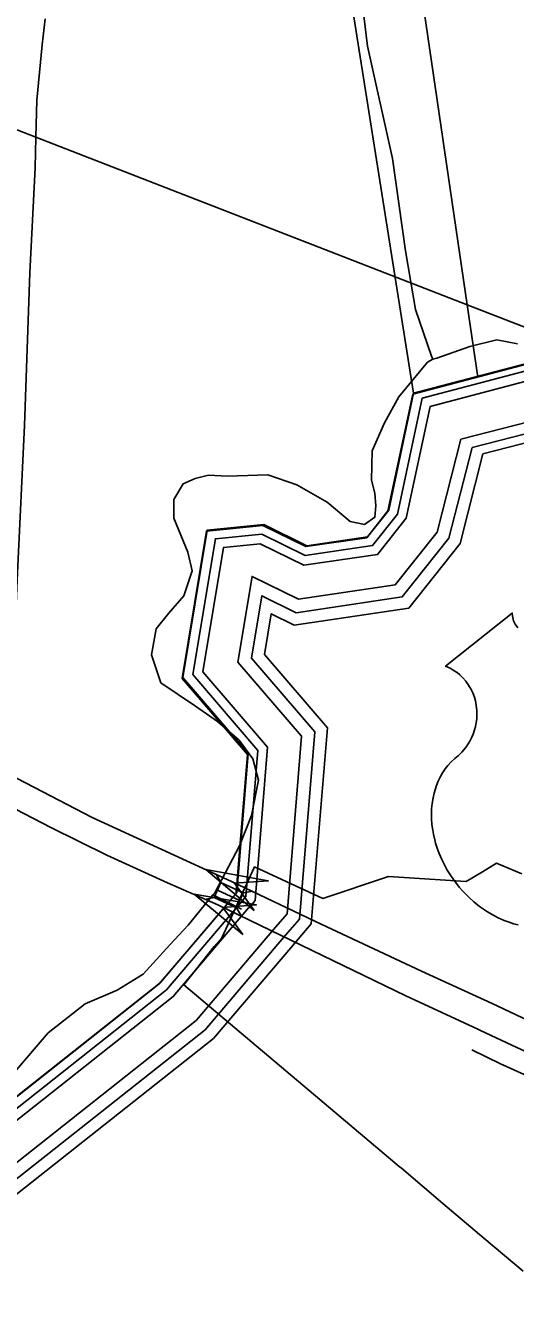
# Model space of a CAD drawing. Extents: x 2260773 to 2342389, y 552869 to 618546.
# Drawn here: x 2291288 to 2292234, y 602249 to 604702 of the extents above; entities that cross this region are included whole.
import ezdxf

# ---------------------------------------------------------------- set-up
doc = ezdxf.new("R2010")
doc.units = 0
for name, color, linetype in [('Exist Boundary Political City Limit New', 7, 'Continuous'), ('Exist Boundary Political Urban Extension UEB', 7, 'Continuous'), ('Exist Hydrographic Buffer Line', 7, 'Continuous'), ('Exist Hydrographic Misc Water Feature', 7, 'Continuous'), ('Exist Hydrographic River Shore', 7, 'Continuous'), ('Exist Road Primary Interstate Structure Standard Bridge CELL', 7, 'Continuous'), ('Exist Road Primary US Divided Attributed', 7, 'Continuous'), ('Exist Road Primary US Service Attributed', 7, 'Continuous'), ('Exist Road Primary US Shield CELL', 7, 'Continuous'), ('Exist Road Secondary Structure Standard Bridge Attributed CELL', 7, 'Continuous'), ('Exist Road Secondary Type 51 Attributed', 7, 'Continuous'), ('Exist Utilities Electrical Transmission Line', 7, 'Continuous'), ('Map Preparation Boundary City Limit Buffer Line', 7, 'Continuous')]:
    doc.layers.add(name, color=color, linetype=linetype)

msp = doc.modelspace()

# ---------------------------------------------------------------- linework, layer by layer
at = {"layer": 'Exist Boundary Political City Limit New'}
msp.add_lwpolyline([(2292248, 602297.8), (2292172.5, 602361.8), (2292093.5, 602428.6), (2292013.2, 602496.6), (2292009.2, 602500), (2291855.8, 602629.2), (2291593.5, 602850.1), (2291652, 602924.2), (2291666.8, 602941.2), (2291730, 603078), (2291862, 603017.1), (2291988.5, 603059.2), (2292138.5, 603049.9), (2292169.5, 603068.6), (2292196.5, 603084.8), (2292245.8, 603064.2)], dxfattribs=at)
at = {"layer": 'Exist Boundary Political Urban Extension UEB'}
for p, q in [((2292160.6, 604022.9), (2292140.2, 604162.2)), ((2291696.5, 603052.3), (2291701.7, 603115.3)), ((2291694.5, 603028.2), (2291696.5, 603052.3)), ((2291641.1, 602963.6), (2291680.5, 603010))]:
    msp.add_line(p, q, dxfattribs=at)
for points in [[(2292140.2, 604162.2), (2291941.6, 605519.1), (2291586.6, 605510.6)], [(2291701.7, 603115.3), (2291716.3, 603294.7), (2291590.2, 603441.6), (2291637.4, 603725.9), (2291746.3, 603736.8), (2291829.3, 603695.8), (2291946.4, 603713.1), (2291987.4, 603764.7), (2292035.4, 603990), (2292362, 604075.9)], [(2291680.5, 603010), (2291689.5, 603020.6), (2291694.4, 603026.3), (2291694.5, 603028.2)], [(2289231.4, 602085.1), (2289311.3, 602280.9), (2289468.3, 602405.6), (2289625.2, 602484.5), (2289909.2, 602436.1), (2290254.3, 602065), (2290403.4, 602081.7), (2290453.2, 602123.3), (2290452.4, 602192.2), (2290318.3, 602332.6), (2290334.3, 602407.8), (2290375.3, 602433.1), (2291182.4, 602564.4), (2291546.3, 602852.1), (2291641.1, 602963.6)]]:
    msp.add_lwpolyline(points, dxfattribs=at)
at = {"layer": 'Exist Hydrographic Buffer Line'}
for points in [[(2292053.6, 603982.4), (2292424.9, 604080.1), (2292547.8, 604175.3), (2292630.8, 604182.6), (2292679.4, 604154.6), (2292673.5, 603908.2), (2292731.9, 603841.7), (2292826.9, 603861.9), (2293070.5, 604067.5), (2293176.6, 604267.3), (2293550.4, 604465.6), (2293659.3, 604451.2), (2293691.9, 604424.4), (2293662.8, 604141.4), (2293622.5, 603996.7), (2293641, 603794), (2293738.2, 603637.7), (2293920.9, 603579.5), (2294311.4, 603591.2), (2294405.3, 603552.4), (2294540.4, 603362.5), (2294613.6, 603335.9), (2294979.9, 603338.7)], [(2292068.7, 603966.4), (2292433.7, 604062.4), (2292555.2, 604156.5), (2292626.4, 604162.7), (2292659.8, 604143.6), (2292654, 603901.1), (2292724.9, 603820.4), (2292835.6, 603844), (2293085.8, 604055.1), (2293190.9, 604253), (2293554, 604445.5), (2293651.3, 604432.7), (2293671.6, 604416.1), (2293643.7, 604145.1), (2293602.8, 603998.5), (2293622.1, 603787.6), (2293725.5, 603621.4), (2293918.2, 603560), (2294307.8, 603571.7), (2294392.7, 603536.6), (2294528.1, 603346.3), (2294610.2, 603316.5), (2294996.8, 603319.5)], [(2292127.9, 603903.4), (2292469.1, 603990.8), (2292579.8, 604076.4), (2292574.9, 603872.4), (2292696.3, 603734.1), (2292871.2, 603771.5), (2293147.9, 604005), (2293248.8, 604195), (2293588.6, 604375.2), (2293566.4, 604159.7), (2293523.5, 604005.6), (2293545.8, 603762), (2293674.2, 603555.5), (2293907.2, 603481.3), (2294293.4, 603492.9), (2294341.9, 603472.8), (2294478.4, 603281), (2294596.8, 603238.1), (2295077.8, 603241.7)], [(2292149.5, 603887.4), (2292478.5, 603971.6), (2292557.8, 604033), (2292553.8, 603864.7), (2292688.7, 603711.1), (2292880.7, 603752.1), (2293164.5, 603991.6), (2293264.3, 604179.5), (2293563.8, 604338.3), (2293545.8, 604163.6), (2293502.3, 604007.6), (2293525.4, 603755.2), (2293660.5, 603537.9), (2293904.2, 603460.3), (2294289.5, 603471.8), (2294328.4, 603455.7), (2294465.2, 603263.5), (2294593.2, 603217.1), (2295093.4, 603220.9)], [(2291704.8, 603010.4), (2291713.6, 603020.6), (2291736.6, 603302.6), (2291611.1, 603448.8), (2291654.6, 603710.9), (2291744.4, 603719.9), (2291827.9, 603678.7), (2291957.7, 603697.9), (2292005.9, 603758.5), (2292053.6, 603982.4)], [(2291718.5, 602998.5), (2291731.2, 603013.2), (2291755.4, 603308.7), (2291630.5, 603454.2), (2291670.3, 603694.2), (2291741, 603701.3), (2291824.9, 603659.8), (2291967.5, 603680.9), (2292022.8, 603750.5), (2292068.7, 603966.4)], [(2291766.5, 602957.1), (2291792.7, 602987.4), (2291820.7, 603329.9), (2291697.8, 603473), (2291725.2, 603638.4), (2291814.6, 603594.3), (2292001.5, 603621.9), (2292082.2, 603723.5), (2292127.9, 603903.4)], [(2291785.3, 602940.7), (2291816.9, 602977.3), (2291846.4, 603338.2), (2291724.3, 603480.4), (2291744.4, 603601.1), (2291810.5, 603568.4), (2292014.9, 603598.7), (2292105.1, 603712.2), (2292149.5, 603887.4)], [(2290186.9, 601422), (2290058.2, 601475.1), (2289792, 601529.6), (2289637.9, 601609), (2289267, 602005.9), (2289266, 602119.8), (2289327.9, 602271.4), (2289479.7, 602392), (2289629.6, 602467.3), (2289901.6, 602420.9), (2290248.7, 602047.6), (2290412.4, 602066), (2290473.1, 602116.7), (2290472, 602201.4), (2290339.6, 602340), (2290352, 602398.1), (2290383.3, 602417.5), (2291191.5, 602548.9), (2291560.6, 602840.7), (2291704.9, 603010.5)], [(2290193.9, 601438.9), (2290063.5, 601492.6), (2289798.1, 601547), (2289649, 601623.7), (2289285.1, 602013.2), (2289284.3, 602116.3), (2289342.9, 602260.1), (2289489.6, 602376.5), (2289632.4, 602448.3), (2289892.5, 602404), (2290241.7, 602028.5), (2290419.8, 602048.5), (2290491.4, 602108.2), (2290490.2, 602208.8), (2290359.4, 602345.6), (2290368.2, 602386.8), (2290389.8, 602400.1), (2291199.1, 602531.7), (2291573.3, 602827.6), (2291718.7, 602998.8)], [(2290218, 601497.4), (2290082.1, 601553.5), (2289819.3, 601607.3), (2289687.8, 601675), (2289348.3, 602038.4), (2289347.7, 602104.2), (2289395.3, 602220.8), (2289523.9, 602322.9), (2289642.3, 602382.4), (2289860.7, 602345.2), (2290217, 601962), (2290445.8, 601987.6), (2290555.1, 602078.9), (2290553.2, 602234.5), (2290447.4, 602345.3), (2291225.5, 602471.8), (2291617.5, 602781.8), (2291767, 602957.7)], [(2290227.5, 601520.5), (2290089.5, 601577.5), (2289827.7, 601631.1), (2289703.1, 601695.2), (2289373.2, 602048.3), (2289372.7, 602099.4), (2289416, 602205.3), (2289537.4, 602301.7), (2289646.2, 602356.4), (2289848.1, 602322), (2290207.3, 601935.8), (2290456.1, 601963.7), (2290580.2, 602067.3), (2290578.1, 602244.6), (2290498.2, 602328.3), (2291235.9, 602448.2), (2291634.9, 602763.7), (2291786.1, 602941.6)]]:
    msp.add_lwpolyline(points, dxfattribs=at)
at = {"layer": 'Exist Hydrographic Misc Water Feature'}
msp.add_line((2291649.8, 603024.2), (2291704.7, 602996.5), dxfattribs=at)
for points in [[(2292036.9, 603991.8), (2291885.8, 604945.9), (2291734.9, 605129.4), (2291583.8, 605184.9), (2290442.8, 605224.4), (2290300.7, 605256.9), (2290031.7, 605527.9), (2289878.7, 605826.2), (2289833.8, 606135.4), (2289656.9, 606375.1), (2289546.8, 606616.8), (2289528.7, 606715.5), (2289495.7, 606739.2), (2289417.8, 607045.7), (2289212.7, 607610.6)], [(2291297.3, 605219.7), (2291327, 605219.7), (2291520.8, 605213.6), (2291583.1, 605208.3), (2291645.1, 605204.7), (2291709, 605175.5), (2291767.3, 605157.9), (2291817.1, 605140.6), (2291855.9, 605095.1), (2291890.3, 605011.1), (2291926.6, 604837.8), (2291947.7, 604661.8), (2291995.9, 604444.6), (2292021.5, 604266.7), (2292040.8, 604153.1), (2292071.4, 604063.3), (2292073.8, 604057.7)], [(2292237.3, 604087), (2292197.3, 604094.7), (2292145, 604082.3), (2292081.4, 604059.8), (2292073.8, 604057.7)], [(2292073.8, 604057.7), (2292063.4, 604051.6), (2292008.2, 603984.9), (2291980.7, 603934.7), (2291957.2, 603880.6), (2291955.9, 603824.4), (2291962.3, 603798.7), (2291964.1, 603774.5), (2291962.3, 603752.5), (2291942.4, 603738.4), (2291914.5, 603744.3), (2291870.2, 603781.8), (2291811.6, 603815.3), (2291755.8, 603834.7), (2291677.9, 603831.8), (2291641.6, 603833.6), (2291615.5, 603827.4), (2291592.2, 603817.2), (2291574.3, 603787), (2291574.3, 603750.9), (2291601.2, 603685.2), (2291609.8, 603649.4), (2291594, 603601.2), (2291564.1, 603567.1), (2291540.5, 603537), (2291531.3, 603486.9), (2291549.5, 603433.1), (2291616.4, 603387.7), (2291658.6, 603358.2), (2291700.6, 603322.3), (2291727.1, 603286.7), (2291737.5, 603245), (2291724, 603176.9), (2291700.8, 603118.7), (2291653.5, 603028.1), (2291649.8, 603024.2)], [(2291649.8, 603024.2), (2291602.2, 602965.6), (2291566.5, 602927.3), (2291515.1, 602870.9), (2291465.2, 602840.3), (2291403.5, 602813.9), (2291332.2, 602757.4), (2291271, 602686.6)]]:
    msp.add_lwpolyline(points, dxfattribs=at)
at = {"layer": 'Exist Hydrographic River Shore'}
for points in [[(2292036.9, 603991.8), (2292418.9, 604092.3), (2292542.8, 604188.2), (2292633.8, 604196.2), (2292692.9, 604162.2), (2292686.9, 603913), (2292736.8, 603856.3), (2292820.8, 603874.2), (2293059.9, 604076), (2293166.8, 604277.2), (2293547.9, 604479.3), (2293664.8, 604463.9), (2293705.8, 604430.2), (2293675.9, 604139), (2293635.9, 603995.5), (2293654, 603798.3), (2293746.8, 603648.9), (2293922.8, 603592.9), (2294313.8, 603604.5), (2294413.9, 603563.2), (2294548.8, 603373.5), (2294615.9, 603349.2), (2294965.9, 603351.9)], [(2292170.6, 603875.2), (2292486.1, 603956), (2292540, 603997.7), (2292536.7, 603858.5), (2292682.5, 603692.5), (2292888.4, 603736.4), (2293177.9, 603980.8), (2293276.8, 604167), (2293543.6, 604308.5), (2293529.1, 604166.8), (2293485.1, 604009.1), (2293508.9, 603749.6), (2293649.4, 603523.7), (2293901.8, 603443.3), (2294286.4, 603454.8), (2294317.4, 603441.9), (2294454.4, 603249.4), (2294590.3, 603200.2), (2295104.6, 603204.1)], [(2291691, 603022.3), (2291695.9, 603028), (2291717.9, 603296.5), (2291591.8, 603443.4), (2291638.9, 603727.7), (2291747.8, 603738.6), (2291830.8, 603697.5), (2291947.9, 603714.9), (2291988.9, 603766.5), (2292036.9, 603991.8)], [(2291803, 602925.5), (2291839.6, 602967.8), (2291870.5, 603346.1), (2291749.2, 603487.4), (2291762.2, 603566.2), (2291806.7, 603544.3), (2292027.5, 603576.9), (2292126.5, 603701.6), (2292170.6, 603875.2)], [(2290180, 601405.2), (2290052.8, 601457.6), (2289785.9, 601512.3), (2289626.7, 601594.2), (2289248.8, 601998.7), (2289247.8, 602123.3), (2289312.8, 602282.7), (2289469.9, 602407.4), (2289626.7, 602486.2), (2289910.7, 602437.8), (2290255.8, 602066.8), (2290404.9, 602083.5), (2290454.7, 602125.1), (2290453.9, 602194), (2290319.8, 602334.4), (2290335.8, 602409.5), (2290376.8, 602434.9), (2291183.9, 602566.2), (2291547.9, 602853.9), (2291691, 603022.3)], [(2290236.4, 601542.1), (2290096.3, 601599.9), (2289835.5, 601653.3), (2289717.4, 601714.1), (2289396.4, 602057.6), (2289396.1, 602094.9), (2289435.3, 602190.9), (2289550, 602281.9), (2289649.8, 602332.1), (2289836.4, 602300.3), (2290198.2, 601911.3), (2290465.7, 601941.3), (2290603.7, 602056.5), (2290601.3, 602254.1), (2290545.7, 602312.3), (2291245.6, 602426.1), (2291651.2, 602746.8), (2291803.9, 602926.5)]]:
    msp.add_lwpolyline(points, dxfattribs=at)
at = {"layer": 'Exist Road Primary Interstate Structure Standard Bridge CELL'}
for p, q in [((2291655.9, 603063.8), (2291665.3, 603047.5)), ((2291658.7, 603033.1), (2291701.8, 603013.3)), ((2291708.4, 603027.6), (2291726.9, 603031.1)), ((2291633.6, 603015.2), (2291652.1, 603018.7)), ((2291695.3, 602999.2), (2291704.7, 602982.8))]:
    msp.add_line(p, q, dxfattribs=at)
msp.add_lwpolyline([(2291652.1, 603018.7), (2291695.2, 602998.9), (2291708.4, 603027.6), (2291665.3, 603047.5)], close=True, dxfattribs=at)
at = {"layer": 'Exist Road Primary US Divided Attributed'}
for points in [[(2291685.5, 603049.7), (2291416.7, 603173.1), (2291239.9, 603265)], [(2291217.9, 603215.6), (2291337.2, 603153.9), (2291445.5, 603100.4), (2291562.1, 603046.9), (2291659.4, 603004.4)], [(2292188.2, 602814.6), (2292052.1, 602876.6), (2291858.3, 602967.4), (2291685.5, 603049.7)], [(2291659.4, 603004.4), (2292022.1, 602828.9), (2292160.8, 602764.5), (2292165.6, 602762.3)], [(2294123.5, 602097.7), (2293996.4, 602136.6), (2293913.3, 602166.3), (2293770, 602216.4), (2293699.5, 602241.1), (2293656.4, 602255.9), (2293516.4, 602305.3), (2293374.4, 602355.1), (2293297.3, 602382.1), (2293188.8, 602420.4), (2292976.3, 602496.2), (2292939.5, 602509.5), (2292754.2, 602575), (2292682.1, 602600.9), (2292537.8, 602657.1), (2292498.8, 602673.4), (2292429.6, 602703.2), (2292361.1, 602734.4), (2292323.8, 602751.5), (2292257.7, 602781.8), (2292188.2, 602814.6)], [(2292165.6, 602762.3), (2292235.7, 602729.5), (2292336, 602683.8), (2292480, 602621.6), (2292623.4, 602565.8), (2292737.6, 602522.9), (2292913.4, 602459.7), (2293227.2, 602349.5), (2293481.1, 602261.3), (2293589.8, 602222.7), (2293666.5, 602195.6), (2293955.2, 602094.8), (2294104.6, 602041.9), (2294213.6, 602003.7), (2294831.3, 601786.8), (2295037.8, 601715.6), (2295136.1, 601680.8), (2295244.3, 601641.5), (2295392.9, 601589.3), (2295463.3, 601565.7), (2295528.2, 601541.9)]]:
    msp.add_lwpolyline(points, dxfattribs=at)
at = {"layer": 'Exist Road Primary US Service Attributed'}
msp.add_lwpolyline([(2293454.8, 602222.9), (2293368.1, 602253.6), (2293315.8, 602270.9), (2293233.1, 602301), (2293196.9, 602312.4), (2293081.4, 602353.6), (2292965, 602395.4), (2292932.8, 602405.6), (2292768.3, 602464.8), (2292688.8, 602494.5), (2292634.3, 602514), (2292566.1, 602539.7), (2292524.6, 602556.1), (2292451.6, 602585.5), (2292346.9, 602633.5), (2292204.5, 602698.2), (2292149.4, 602724.8)], dxfattribs=at)
at = {"layer": 'Exist Road Primary US Shield CELL'}
msp.add_lwpolyline([(2292238.3, 602966), (2292229.8, 602968.3), (2292221.1, 602971), (2292211.7, 602974.6), (2292200, 602979.7), (2292191.9, 602983.8), (2292179.1, 602991.2), (2292164, 603001.6), (2292152.7, 603010.8), (2292144.4, 603018.3), (2292132.1, 603030.8), (2292125, 603038.9), (2292113.7, 603053.5), (2292106.5, 603064.1), (2292101.8, 603071.8), (2292095, 603084.3), (2292091.2, 603092.1), (2292086.3, 603103.5), (2292082.5, 603113.9), (2292079.3, 603123.8), (2292077.6, 603130.1), (2292075.2, 603141.1), (2292073.7, 603149), (2292072.2, 603159.7), (2292071.4, 603171), (2292071.3, 603181.4), (2292071.6, 603190.1), (2292072.6, 603200.2), (2292074.3, 603210.9), (2292076.3, 603220.1), (2292078.2, 603226.7), (2292080.9, 603234.7), (2292084.5, 603243.6), (2292088.8, 603252.1), (2292092.8, 603259.2), (2292097.9, 603266.8), (2292102.9, 603273.3), (2292109.5, 603280.4), (2292116.3, 603286.9), (2292122.6, 603292), (2292130, 603299.3), (2292133.9, 603303.7), (2292138.6, 603309.9), (2292142.3, 603315.6), (2292145.3, 603320.7), (2292149.2, 603328.2), (2292151.5, 603333.8), (2292154.5, 603342.5), (2292156, 603348.6), (2292157.5, 603356.4), (2292158.5, 603363.8), (2292158.9, 603373), (2292158.6, 603380.6), (2292157.7, 603389.5), (2292156, 603398), (2292154, 603405.4), (2292150.8, 603413.9), (2292147.9, 603420.2), (2292142.9, 603428.6), (2292137.5, 603436.4), (2292131.8, 603442.8), (2292126.1, 603448.5), (2292120.6, 603452.8), (2292115.4, 603456.5), (2292108.9, 603460.4), (2292102.6, 603463.5), (2292098.6, 603465.1), (2292227.2, 603567.6), (2292227.6, 603562.3), (2292228.8, 603555.9), (2292229.8, 603552.7), (2292232.8, 603546.4), (2292237.7, 603539.1)], dxfattribs=at)
at = {"layer": 'Exist Road Secondary Structure Standard Bridge Attributed CELL'}
for points in [[(2291729.5, 602993.8), (2291636.4, 603072.6), (2291756.4, 603050.9), (2291691.6, 603046.6)], [(2291707.2, 602947.3), (2291613.6, 603025.4), (2291733.7, 603004.5), (2291668.9, 602999.8)]]:
    msp.add_lwpolyline(points, close=True, dxfattribs=at)
at = {"layer": 'Exist Road Secondary Type 51 Attributed'}
msp.add_lwpolyline([(2291326.4, 604714.2), (2291320.5, 604663.9), (2291310.1, 604557.3), (2291308.5, 604485.9), (2291307.1, 604426.9), (2291296.8, 604224), (2291286.4, 603929.3), (2291273.1, 603645), (2291264.2, 603439.1), (2291261.2, 603345.8), (2291239.9, 603265)], dxfattribs=at)
at = {"layer": 'Exist Utilities Electrical Transmission Line'}
for p, q in [((2291308.5, 604485.9), (2292140.2, 604162.2)), ((2292140.2, 604162.2), (2292362, 604075.9))]:
    msp.add_line(p, q, dxfattribs=at)
msp.add_lwpolyline([(2289985.2, 604647), (2290251.2, 604857.3), (2290280.9, 604885.7), (2291308.5, 604485.9)], dxfattribs=at)
at = {"layer": 'Map Preparation Boundary City Limit Buffer Line'}
msp.add_lwpolyline([(2292248, 602297.8), (2292172.5, 602361.8), (2292093.5, 602428.6), (2292013.2, 602496.6), (2292009.2, 602500), (2291855.8, 602629.2), (2291593.5, 602850.1), (2291652, 602924.2), (2291666.8, 602941.2), (2291730, 603078), (2291862, 603017.1), (2291988.5, 603059.2), (2292138.5, 603049.9), (2292169.5, 603068.6), (2292196.5, 603084.8), (2292245.8, 603064.2)], dxfattribs=at)

doc.saveas('drawing.dxf')
